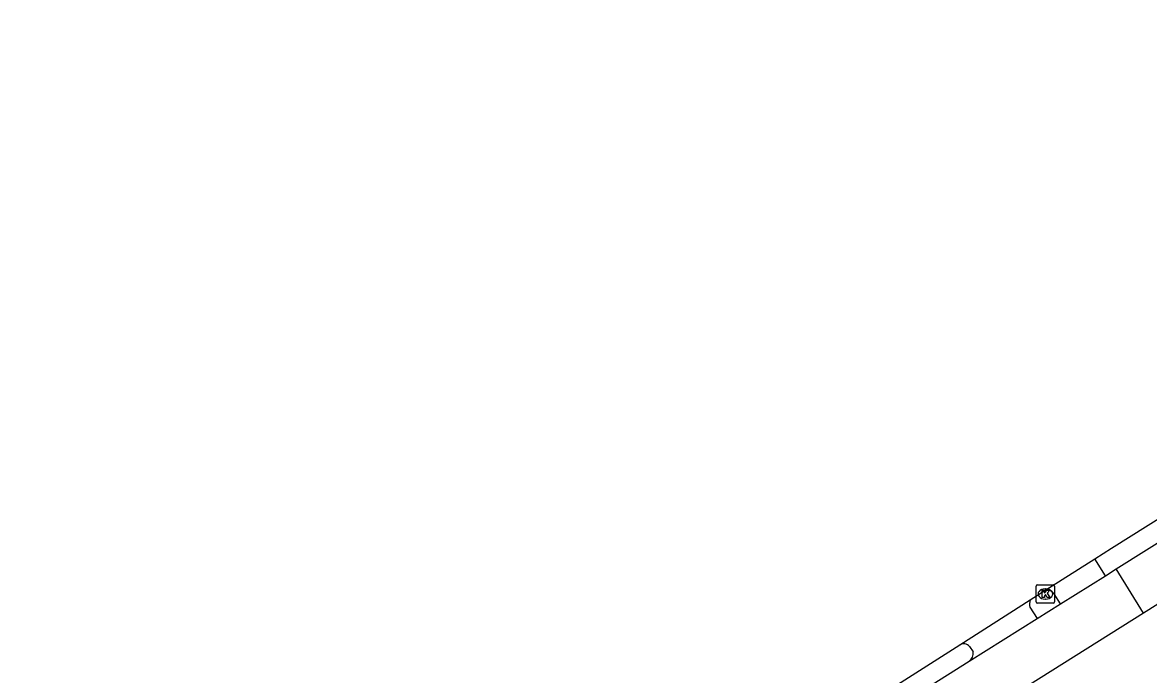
# Model space of a CAD drawing. Extents: x 159353 to 160616, y 385893 to 387321.
# Drawn here: x 159857.2 to 159918.9, y 387200.8 to 387236.5 of the extents above; entities that cross this region are included whole.
import ezdxf

# ---------------------------------------------------------------- set-up
doc = ezdxf.new("R2010")
doc.units = 0
for name, color, linetype in [('IMGEO_Fietspad_gesloten', 7, 'Continuous'), ('IMGEO_Fietspad_open', 7, 'Continuous'), ('IMGEO_Kolk', 7, 'Continuous'), ('IMGEO_Rijbaan_lokaal_gesloten', 7, 'Continuous'), ('IMGEO_Voetpad_open', 7, 'Continuous')]:
    doc.layers.add(name, color=color, linetype=linetype)

msp = doc.modelspace()

# ---------------------------------------------------------------- linework, layer by layer
at = {"layer": 'IMGEO_Fietspad_gesloten'}
for points in [[(159917.088, 387206.568), (159963.291, 387235.538)], [(159964.76, 387233.092), (159961.351, 387230.989), (159940.415, 387217.876), (159918.587, 387204.152)], [(159918.587, 387204.152), (159917.088, 387206.568)]]:
    msp.add_lwpolyline(points, dxfattribs=at)
at = {"layer": 'IMGEO_Fietspad_open'}
for points in [[(159916.494, 387206.196), (159915.912, 387207.124)], [(159916.494, 387206.196), (159917.088, 387206.568)], [(159914.043, 387204.659), (159916.494, 387206.196)], [(159914.043, 387204.659), (159913.693, 387205.216)], [(159918.587, 387204.152), (159893.193, 387188.191)], [(159912.753, 387203.85), (159914.043, 387204.659)], [(159909.049, 387201.528), (159912.753, 387203.85)], [(159891.743, 387190.614), (159909.049, 387201.528)]]:
    msp.add_lwpolyline(points, dxfattribs=at)
msp.add_arc((159913.229, 387204.793), 0.628, 42.32536, 88.69083, dxfattribs=at)
at = {"layer": 'IMGEO_Kolk'}
for p, q in [((159912.711, 387204.776), (159912.711, 387205.628)), ((159912.786, 387205.702), (159913.638, 387205.702)), ((159913.199, 387205.482), (159913.224, 387205.482)), ((159913.712, 387205.628), (159913.712, 387204.776)), ((159913.638, 387204.702), (159912.786, 387204.702)), ((159913.222, 387204.922), (159913.197, 387204.922))]:
    msp.add_line(p, q, dxfattribs=at)
for points in [[(159912.711, 387204.776), (159912.711, 387205.628)], [(159912.786, 387205.702), (159913.638, 387205.702)], [(159913.032, 387205.402), (159913.155, 387205.402), (159913.155, 387205.251), (159913.285, 387205.402), (159913.449, 387205.402), (159913.303, 387205.251), (159913.456, 387205.002), (159913.304, 387205.002), (159913.219, 387205.166), (159913.155, 387205.099), (159913.155, 387205.002), (159913.032, 387205.002), (159913.032, 387205.402)], [(159913.712, 387205.628), (159913.712, 387204.776)], [(159913.638, 387204.702), (159912.786, 387204.702)]]:
    msp.add_lwpolyline(points, dxfattribs=at)
for centre, start, end in [((159912.788, 387205.626), 91.55205, 178.44795), ((159912.788, 387205.626), 91.55205, 178.44795), ((159913.636, 387205.626), 1.55205, 88.44795), ((159913.636, 387205.626), 1.55205, 88.44795), ((159912.788, 387204.778), 181.55205, 268.44795), ((159912.788, 387204.778), 181.55205, 268.44795), ((159913.636, 387204.778), 271.55205, 358.44795), ((159913.636, 387204.778), 271.55205, 358.44795)]:
    msp.add_arc(centre, 0.0765, start, end, dxfattribs=at)
for centre, major_axis, ratio, start_param, end_param in [((159913.198, 387205.202), (-0.387, 0.002), 0.722429, 4.712389, 7.853982), ((159913.223, 387205.202), (-0.39, 0.002), 0.717154, 1.570796, 4.712389)]:
    msp.add_ellipse(centre, major_axis=major_axis, ratio=ratio, start_param=start_param, end_param=end_param, dxfattribs=at)
at = {"layer": 'IMGEO_Rijbaan_lokaal_gesloten'}
for points in [[(159915.912, 387207.124), (159916.83, 387207.709), (159962.683, 387236.479)], [(159913.243, 387205.421), (159915.912, 387207.124)], [(159912.382, 387204.872), (159913.243, 387205.421)], [(159908.53, 387202.416), (159912.382, 387204.872)], [(159857.247, 387170.304), (159861.678, 387173.091), (159877.397, 387182.897), (159891.15, 387191.52), (159896.284, 387194.749), (159904.916, 387200.115), (159908.53, 387202.416)]]:
    msp.add_lwpolyline(points, dxfattribs=at)
at = {"layer": 'IMGEO_Voetpad_open'}
for points in [[(159912.365, 387204.47), (159912.753, 387203.85)], [(159909.056, 387202.332), (159909.259, 387202.03)]]:
    msp.add_lwpolyline(points, dxfattribs=at)
for centre, radius, start, end in [((159913.184, 387204.637), 0.836, 163.65625, 191.50072), ((159908.742, 387202.053), 0.42, 41.59216, 120.26128), ((159908.765, 387201.942), 0.501, 304.43937, 10.15891)]:
    msp.add_arc(centre, radius, start, end, dxfattribs=at)

doc.saveas('drawing.dxf')
